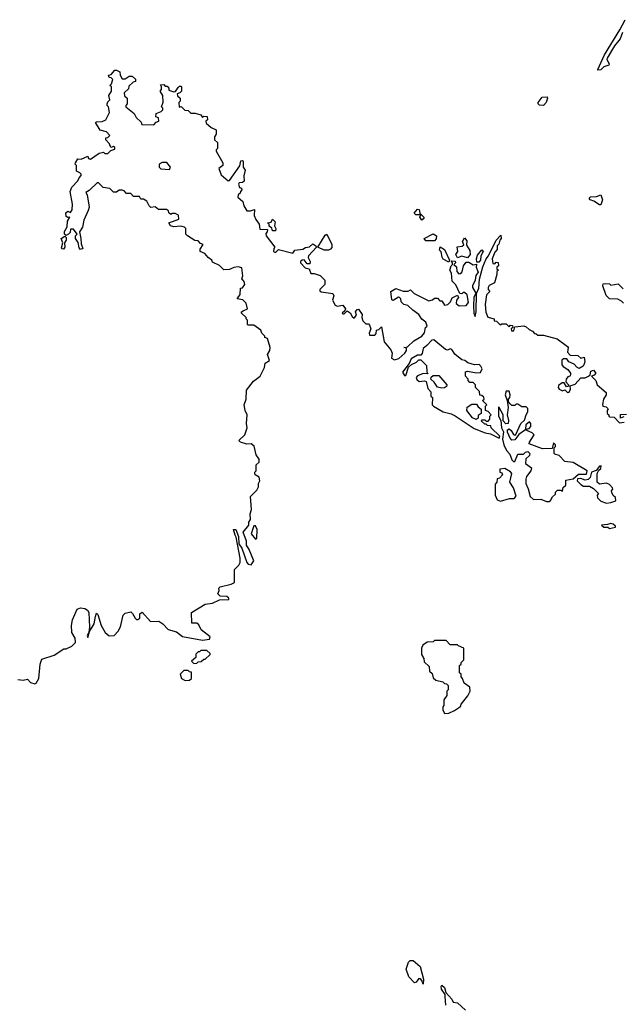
# Model space of a CAD drawing. Extents: x 2029826 to 2248070, y 228728 to 402406.
# Tile 282 of 368: x 2168240 to 2172445, y 259150 to 266023. Entities that reach past the tile are written whole.
import ezdxf

# ---------------------------------------------------------------- set-up
doc = ezdxf.new("R2010")
doc.units = 0

msp = doc.modelspace()

# ---------------------------------------------------------------- linework, layer by layer
at = {"layer": '0CON10XD'}
for points in [[(2172275, 265670), (2172273.3, 265675), (2172321.4, 265778.6), (2172428.3, 265951.7), (2172465, 266023.3)], [(2172446.7, 265935), (2172429.2, 265890.8), (2172390, 265840), (2172340, 265755), (2172336.7, 265745), (2172352.5, 265715), (2172350, 265705), (2172316.4, 265693.6), (2172295, 265673.8), (2172275, 265670)], [(2168768.3, 261858.3), (2168775, 261880), (2168785, 261870), (2168807.5, 261795), (2168837.5, 261745), (2168865, 261722.5), (2168900, 261725), (2168926.1, 261753.9), (2168943.3, 261785), (2168963, 261867), (2168975, 261880), (2169015, 261890), (2169028.3, 261878.3), (2169046.7, 261845), (2169055, 261836.7), (2169065, 261836.7), (2169077.5, 261845), (2169077.5, 261875), (2169095, 261887.5), (2169153.3, 261823.3), (2169210, 261825), (2169240, 261805), (2169275, 261767.5), (2169335, 261750), (2169375, 261717.5), (2169515, 261692.5), (2169565, 261700), (2169570, 261715), (2169507.5, 261765), (2169489.3, 261799.3), (2169475, 261810), (2169441.7, 261811.7), (2169440, 261885), (2169535, 261943.3), (2169585, 261950), (2169635, 261973.3), (2169700, 261975), (2169700, 261985), (2169685, 261996.7), (2169638.3, 261998.3), (2169622.5, 262015), (2169631.7, 262038.3), (2169630, 262055), (2169640, 262065), (2169716.4, 262083.6), (2169740, 262095), (2169740, 262185), (2169770, 262215), (2169777.5, 262235), (2169777.5, 262265), (2169751.7, 262411.7), (2169742.5, 262425), (2169732.5, 262465), (2169747.5, 262465), (2169767.5, 262415), (2169770, 262365), (2169790, 262335), (2169823.9, 262233.9), (2169835, 262222.5), (2169855, 262217.5), (2169873.3, 262245), (2169842, 262325), (2169823.8, 262355), (2169823.8, 262383.8), (2169800, 262445), (2169840, 262495), (2169840, 262515), (2169850, 262535), (2169847.5, 262575), (2169857.5, 262605), (2169850, 262695), (2169895, 262740), (2169907, 262763), (2169907.5, 262785), (2169916.1, 262803.9), (2169910, 262830), (2169882.5, 262845), (2169880, 262855), (2169880, 262865), (2169890, 262875), (2169890, 262915), (2169910, 262935), (2169910, 262955), (2169890, 262985), (2169876.7, 263046.7), (2169855, 263062), (2169825, 263060), (2169780, 263075), (2169770, 263085), (2169810, 263125), (2169827.5, 263175), (2169822.5, 263205), (2169827.5, 263265), (2169812.5, 263295), (2169807.5, 263335), (2169820, 263375), (2169823, 263437), (2169870.7, 263499.3), (2169917.5, 263535), (2169947.5, 263595), (2169952.5, 263625), (2169982.5, 263645), (2169968.8, 263685), (2169986.2, 263715), (2169987.5, 263735), (2169968.3, 263798.3), (2169950, 263805), (2169950, 263815), (2169930, 263835), (2169922.5, 263855), (2169875, 263890), (2169835, 263890), (2169830, 263895), (2169830, 263925), (2169820, 263935), (2169820, 263945), (2169787.5, 263975), (2169787.5, 263985), (2169798.3, 263991.7), (2169830, 264005), (2169820, 264045), (2169797.7, 264067.7), (2169757.5, 264075), (2169777.5, 264105), (2169781.7, 264148.3), (2169795, 264152.5), (2169810, 264175), (2169806.7, 264195), (2169790, 264215), (2169797.5, 264235), (2169790.8, 264290.8), (2169765, 264298.8), (2169735, 264293.8), (2169705, 264278.8), (2169665, 264276.7), (2169635, 264306.7), (2169585, 264330), (2169580, 264345), (2169555, 264362.5), (2169531.7, 264391.7), (2169500, 264405), (2169498.3, 264421.7), (2169520, 264455), (2169501.7, 264461.7), (2169485, 264480), (2169463, 264483), (2169410, 264515), (2169400, 264525), (2169400, 264565), (2169390, 264575), (2169365, 264582.5), (2169315, 264577.5), (2169292.5, 264585), (2169280, 264605), (2169350, 264630), (2169348.3, 264658.3), (2169325, 264670), (2169305, 264670), (2169295, 264662.5), (2169280, 264675), (2169278.3, 264688.3), (2169265, 264697.5), (2169208.3, 264698.3), (2169185, 264717.5), (2169155, 264712.5), (2169143, 264723), (2169126.4, 264756.4), (2169105, 264770), (2169085, 264770), (2169075, 264790), (2169035, 264790), (2169015, 264810), (2168985, 264810), (2168968.3, 264828.3), (2168955, 264832.5), (2168935, 264832.5), (2168915, 264820), (2168895, 264820), (2168870, 264845), (2168823, 264853), (2168790, 264885), (2168780, 264885), (2168725, 264830), (2168702.5, 264817.5), (2168711.7, 264801.7), (2168724, 264715), (2168718.8, 264691.2), (2168687.5, 264625), (2168677.5, 264575), (2168657, 264543), (2168667.5, 264495), (2168668, 264458), (2168680, 264425), (2168665, 264420), (2168655, 264430), (2168647, 264467), (2168630, 264495), (2168630, 264515), (2168640, 264525), (2168615, 264560), (2168595, 264560), (2168591.7, 264538.3), (2168580, 264525), (2168565, 264517.5), (2168552.5, 264525), (2168552.5, 264545), (2168571.7, 264578.3), (2168574.2, 264615.8), (2168590, 264645), (2168575, 264642.5), (2168565, 264650), (2168562.2, 264675), (2168575, 264686), (2168595, 264677.5), (2168606, 264695), (2168607.5, 264735), (2168593.3, 264825), (2168603.3, 264855), (2168645, 264897.5), (2168655, 264920), (2168670, 264935), (2168670, 264945), (2168660, 264955), (2168637.5, 264965), (2168637.5, 265005), (2168627.5, 265015), (2168630, 265025), (2168645, 265052.5), (2168669.3, 265050.7), (2168715, 265070), (2168720, 265055), (2168735, 265050), (2168795, 265092.5), (2168825, 265097.5), (2168835, 265090), (2168855, 265090), (2168875, 265110), (2168905, 265120), (2168905, 265130), (2168895, 265137.5), (2168875, 265130), (2168867, 265157), (2168840, 265185), (2168841.7, 265198.3), (2168855, 265200), (2168870, 265215), (2168845, 265240), (2168801.7, 265251.7), (2168770, 265305), (2168775, 265310), (2168815, 265312.5), (2168840, 265325), (2168867.5, 265375), (2168860, 265415), (2168850, 265425), (2168850, 265435), (2168855, 265450), (2168870, 265465), (2168862.5, 265495), (2168880, 265525), (2168880, 265555), (2168870, 265565), (2168880, 265575), (2168890, 265605), (2168878.3, 265618.3), (2168865, 265620), (2168860, 265635), (2168878.3, 265641.7), (2168905, 265670), (2168915, 265670), (2168938.3, 265658.3), (2168940, 265635), (2168955, 265610), (2168975, 265610), (2169005, 265630), (2169025, 265630), (2169048.3, 265608.3), (2169048.3, 265591.7), (2169031.7, 265588.3), (2169001.7, 265558.3), (2168998.3, 265541.7), (2168968.3, 265511.7), (2168971.7, 265491.7), (2168990, 265475), (2168990, 265435), (2168980, 265425), (2168980, 265415), (2169038.3, 265368.3), (2169051.7, 265341.7), (2169088.3, 265308.3), (2169091.7, 265291.7), (2169175, 265290), (2169191.7, 265308.3), (2169210, 265315), (2169208.3, 265338.3), (2169190, 265345), (2169191.7, 265368.3), (2169228.3, 265381.7), (2169240, 265395), (2169240, 265405), (2169230, 265415), (2169241.7, 265448.3), (2169240, 265495), (2169220, 265525), (2169230, 265535), (2169230, 265555), (2169221.7, 265568.3), (2169245, 265570), (2169255, 265560), (2169268.3, 265558.3), (2169280, 265545), (2169281.7, 265531.7), (2169315, 265520), (2169328.3, 265521.7), (2169345, 265550), (2169355, 265560), (2169365, 265560), (2169370, 265555), (2169370, 265525), (2169358.3, 265511.7), (2169340, 265505), (2169341.7, 265491.7), (2169360, 265475), (2169360, 265455), (2169350, 265445), (2169351.7, 265411.7), (2169367, 265417), (2169391.7, 265391.7), (2169415, 265390), (2169435, 265370), (2169465, 265370), (2169505, 265360), (2169515, 265340), (2169525, 265350), (2169548.3, 265348.3), (2169550, 265325), (2169540, 265315), (2169541.7, 265301.7), (2169575, 265270), (2169610, 265255), (2169610, 265225), (2169600, 265205), (2169600, 265185), (2169620, 265165), (2169620, 265125), (2169610, 265115), (2169610, 265105), (2169657.5, 265025), (2169657.5, 265005), (2169630, 264985), (2169645, 264940), (2169695, 264897.5), (2169705, 264900), (2169776.2, 265003.8), (2169782.7, 265037.3), (2169795, 265040), (2169800, 265035), (2169800, 264995), (2169812.7, 264972.7), (2169804.2, 264934.2), (2169807, 264897), (2169795, 264887.5), (2169772.5, 264885), (2169766.7, 264875), (2169773, 264853), (2169788.3, 264848.3), (2169790, 264835), (2169780, 264825), (2169778.3, 264811.7), (2169765, 264800), (2169762.5, 264785), (2169797.5, 264755), (2169803.3, 264725), (2169825, 264690), (2169851.7, 264688.3), (2169878.3, 264698.3), (2169877, 264657), (2169888.3, 264628.3), (2169910, 264595), (2169915, 264560), (2169968.3, 264558.3), (2169967, 264543), (2169958.3, 264531.7), (2169958.8, 264515), (2170020, 264435), (2170013, 264427), (2170010, 264405), (2170025, 264397.5), (2170045, 264420), (2170145, 264394.2), (2170160, 264415), (2170215, 264420.8), (2170235, 264432.5), (2170262, 264438), (2170285, 264457.5), (2170307.5, 264445), (2170310, 264435), (2170256, 264375), (2170253.8, 264363.8), (2170267.5, 264335), (2170265, 264320), (2170245, 264320), (2170225, 264346.7), (2170210, 264345), (2170200, 264335), (2170200, 264325), (2170231.7, 264291.7), (2170260, 264285), (2170271.7, 264251.7), (2170295, 264252.5), (2170337, 264237), (2170370, 264205), (2170370, 264175), (2170335, 264140), (2170335, 264130), (2170344, 264124), (2170425, 264112.5), (2170432.5, 264095), (2170423.3, 264065), (2170441.4, 264031.4), (2170455, 264023.8), (2170495, 264030), (2170512.5, 264005), (2170508.3, 263991.7), (2170490, 263975), (2170495, 263970), (2170505, 263970), (2170525, 263990), (2170545, 263977.5), (2170560.7, 263950.7), (2170575, 263940), (2170589.3, 263960.7), (2170583.3, 263985), (2170595, 264000), (2170605, 264002.5), (2170630, 263965), (2170627.5, 263945), (2170635, 263920), (2170655, 263900), (2170675, 263900), (2170681.7, 263891.7), (2170690, 263865), (2170677.5, 263835), (2170680, 263820), (2170718.3, 263821.7), (2170727, 263833), (2170730, 263855), (2170745, 263860), (2170765, 263880), (2170782.5, 263775), (2170829.3, 263719.3)], [(2171895, 265424), (2171866.4, 265426.4), (2171857.5, 265435), (2171857.5, 265445), (2171885, 265482.5), (2171920, 265485), (2171922.5, 265475), (2171913.3, 265445), (2171895, 265424)], [(2169285, 264977.5), (2169293.3, 264995), (2169265.7, 265025.7), (2169235, 265027.5), (2169214, 265015), (2169212.9, 264995), (2169225, 264983.1), (2169285, 264977.5)], [(2172295, 264730), (2172285, 264730), (2172247, 264757), (2172220, 264765), (2172213, 264777), (2172223.6, 264786.4), (2172265, 264790), (2172295, 264800), (2172306.7, 264765), (2172295, 264730)], [(2171045, 264623.3), (2171032.5, 264645), (2171040, 264660), (2171005, 264660), (2170993, 264673), (2171015, 264700), (2171028.3, 264698.3), (2171031.7, 264671.7), (2171060, 264645), (2171060, 264635), (2171045, 264623.3)], [(2170025, 264550), (2170005, 264550), (2169998.3, 264568.3), (2169981.7, 264581.7), (2169980, 264595), (2169970, 264605), (2169995, 264610), (2170005, 264630), (2170021.7, 264611.7), (2170017.5, 264585), (2170026.4, 264566.4), (2170025, 264550)], [(2168545, 264422), (2168533.9, 264423.9), (2168531.7, 264431.7), (2168540, 264465), (2168528.8, 264495), (2168555, 264512.5), (2168563.6, 264503.6), (2168564, 264485), (2168552.5, 264465), (2168555.5, 264434.5), (2168545, 264422)], [(2170395, 264413.8), (2170365, 264414), (2170320, 264435), (2170371.2, 264518.8), (2170384.2, 264525.8), (2170417, 264453), (2170417, 264433), (2170409.3, 264420.7), (2170395, 264413.8)], [(2170829.3, 263719.3), (2170840, 263695), (2170835, 263660), (2170855, 263650), (2170885, 263658.8), (2170926.9, 263695), (2170940, 263715), (2170940, 263730), (2170920, 263735), (2170945, 263740), (2170989.2, 263780.8), (2171046, 263815), (2171065, 263836.7), (2171072.5, 263875), (2171082.5, 263885), (2171073, 263913), (2171045, 263932.5), (2171026, 263966), (2170982.5, 263995), (2170948.3, 264028.3), (2170920, 264035), (2170903, 264053), (2170900, 264075), (2170890, 264085), (2170883.3, 264086.7), (2170845, 264062.5), (2170837, 264067), (2170830, 264125), (2170865, 264147.5), (2170915, 264127.5), (2170951.7, 264128.3), (2170967, 264137), (2170993, 264113), (2171095, 264060), (2171121.7, 264068.3), (2171135, 264080), (2171155, 264080), (2171171.7, 264061.7), (2171185, 264060), (2171205, 264030), (2171226.7, 264035), (2171245.8, 264054.2), (2171258.8, 264081.2), (2171295, 264100), (2171302.5, 264085), (2171288.8, 264065), (2171285, 264042.5), (2171307, 264027), (2171355, 264027.5), (2171370.7, 264049.3), (2171362.5, 264102.5), (2171345, 264120), (2171335, 264120), (2171325, 264110), (2171311.7, 264111.7), (2171283.6, 264173.6), (2171258.3, 264198.3), (2171252.5, 264255), (2171242.5, 264275), (2171250, 264305), (2171260, 264315), (2171260, 264325), (2171250, 264335), (2171255, 264340), (2171278.3, 264338.3), (2171280, 264325), (2171270, 264315), (2171288.3, 264298.3), (2171290, 264265), (2171305, 264250), (2171318.3, 264251.7), (2171327, 264263), (2171337.5, 264305), (2171355, 264330), (2171375, 264330), (2171405, 264312.5), (2171427.5, 264317.5), (2171426.2, 264295), (2171438.3, 264261.7), (2171422, 264238), (2171417.5, 264205), (2171400, 264165), (2171400, 264155), (2171422.5, 264115), (2171410, 264085), (2171406.7, 264025), (2171408.8, 263975), (2171418.3, 263951.7), (2171425.6, 263985), (2171427, 264113), (2171445, 264150), (2171447.9, 264212.1), (2171472.5, 264297.5), (2171495, 264353.3), (2171512, 264375), (2171565, 264483.3), (2171598.3, 264518.3), (2171600, 264495), (2171590, 264485), (2171583.6, 264456.4), (2171572.5, 264445), (2171571.7, 264418.3), (2171555, 264400), (2171537.5, 264355), (2171541.7, 264321.7), (2171555, 264320), (2171565, 264330), (2171578.3, 264328.3), (2171580, 264305), (2171570, 264295), (2171570, 264285), (2171580, 264275), (2171570, 264265), (2171570, 264245), (2171552.5, 264187.5), (2171515, 264166.7), (2171510, 264155), (2171510, 264140), (2171520, 264125), (2171498.3, 264101.7), (2171488, 264035), (2171492.3, 263982.3), (2171507.5, 263947.5), (2171550, 263935), (2171550, 263920), (2171568.3, 263918.3), (2171593, 263893), (2171605, 263900), (2171635, 263900), (2171655, 263880), (2171665, 263890), (2171678.3, 263888.3), (2171680, 263875), (2171670, 263865), (2171671.7, 263851.7), (2171688.3, 263851.7), (2171695, 263880), (2171757, 263887), (2171775, 263880), (2171795, 263860), (2171818.3, 263848.3), (2171831.7, 263831.7), (2171845, 263830), (2171855, 263820), (2171895, 263820), (2171990, 263795), (2172063, 263743), (2172067.5, 263735), (2172062.5, 263702.5), (2172081.7, 263681.7), (2172135, 263680), (2172155, 263660), (2172178.3, 263668.3), (2172182.5, 263635), (2172177.5, 263615), (2172172.5, 263605), (2172145, 263587.5), (2172127, 263597), (2172109.2, 263619.2), (2172072.5, 263635), (2172057, 263657), (2172035, 263656.7), (2172023.9, 263646.1), (2172023.9, 263613.9), (2172032, 263602), (2172065, 263582.5), (2172082.5, 263555), (2172082.5, 263545), (2172080, 263535), (2172065, 263530), (2172052.5, 263515), (2172050, 263495), (2172070, 263475), (2172070, 263465), (2172055, 263460), (2172038.3, 263488.3), (2172025, 263487.5), (2171999.3, 263470.7), (2171996.7, 263455), (2172003.9, 263443.9), (2172027, 263433), (2172045, 263440), (2172061.7, 263421.7), (2172075, 263423.3), (2172083.8, 263445), (2172081.7, 263468.3), (2172115, 263478.8), (2172155, 263523.3), (2172186.4, 263523.6), (2172210, 263535), (2172220, 263545), (2172225, 263570), (2172245, 263577.5), (2172260, 263555), (2172248.3, 263541.7), (2172230, 263535), (2172260, 263505), (2172270, 263475), (2172331.7, 263421.7), (2172332.5, 263405), (2172313.3, 263375), (2172307, 263337), (2172310, 263325), (2172331.7, 263321.7), (2172347, 263307), (2172340, 263295), (2172340, 263275), (2172350, 263265), (2172350, 263255), (2172355, 263250), (2172388.3, 263248.3), (2172425, 263210), (2172457, 263213)], [(2171135, 264480), (2171075, 264480), (2171062.5, 264495), (2171125, 264527.5), (2171147.5, 264515), (2171147, 264493), (2171135, 264480)], [(2171365, 264360), (2171325, 264372.5), (2171295, 264360), (2171283.9, 264383.9), (2171297.5, 264405), (2171291.7, 264438.3), (2171327, 264443), (2171338.3, 264451.7), (2171330, 264475), (2171345, 264500), (2171359.3, 264479.3), (2171358.3, 264448.3), (2171381.7, 264411.7), (2171382.5, 264385), (2171365, 264360)], [(2171235, 264330), (2171195, 264352.5), (2171187.5, 264365), (2171181.7, 264401.7), (2171170, 264415), (2171173, 264437), (2171205, 264420), (2171240, 264345), (2171235, 264330)], [(2171445, 264330), (2171430, 264330), (2171426.7, 264355), (2171435, 264380), (2171465, 264417.5), (2171473.3, 264405), (2171456.7, 264375), (2171455.7, 264344.3), (2171445, 264330)], [(2172452.5, 264045), (2172438.3, 264058.3), (2172413, 264073), (2172355, 264073.8), (2172332.5, 264097.5), (2172310, 264165), (2172311.7, 264178.3), (2172325, 264182.5), (2172355, 264180), (2172365, 264170), (2172415, 264180), (2172450, 264145)], [(2171585, 263102.5), (2171590, 263115), (2171530, 263175), (2171528.3, 263188.3), (2171505, 263190), (2171495, 263200), (2171485, 263200), (2171461.7, 263221.7), (2171465, 263230), (2171485, 263230), (2171495, 263220), (2171508.3, 263221.7), (2171520, 263235), (2171520, 263255), (2171530, 263265), (2171508.3, 263288.3), (2171490, 263295), (2171490, 263325), (2171500, 263335), (2171470, 263365), (2171480, 263375), (2171478.3, 263388.3), (2171465, 263400), (2171451.7, 263401.7), (2171448.3, 263428.3), (2171420, 263455), (2171420, 263475), (2171405, 263490), (2171381.7, 263491.7), (2171370, 263505), (2171370, 263515), (2171350, 263535), (2171350, 263565), (2171365, 263570), (2171427, 263557), (2171455, 263560), (2171466, 263585), (2171457.1, 263605), (2171445.5, 263615.5), (2171414.5, 263614.5), (2171368.3, 263628.3), (2171346.7, 263645), (2171325, 263648.6), (2171277.3, 263687.3), (2171255, 263721.2), (2171245, 263726), (2171225, 263717.5), (2171210.3, 263720.3), (2171129.1, 263789.1), (2171115, 263786.9), (2171081.7, 263748.3), (2171055, 263728), (2171047.5, 263692.5), (2171038.3, 263681.7), (2171015, 263681.2), (2170972, 263655), (2170956.7, 263623.3), (2170911.7, 263561.7), (2170925, 263540), (2170935, 263540), (2170953.3, 263596.7), (2170973.3, 263616.7), (2171008.3, 263631.7), (2171025, 263650), (2171038.3, 263648.3), (2171078.3, 263608.3), (2171080, 263565), (2171088.3, 263551.7), (2171055, 263552.5), (2171015, 263536.7), (2171007.5, 263525), (2171011.7, 263511.7), (2171028.3, 263498.3), (2171065, 263502.5), (2171077, 263497), (2171088.3, 263448.3), (2171110, 263425), (2171110, 263395), (2171120, 263385), (2171117.5, 263335), (2171127.5, 263325), (2171195, 263286.7), (2171251.7, 263271.7), (2171278.3, 263258.3), (2171410.5, 263170.5), (2171488.3, 263138.3), (2171525, 263132.5), (2171585, 263102.5)], [(2171185, 263450), (2171155, 263457.5), (2171133, 263493), (2171110, 263515), (2171111.7, 263528.3), (2171125, 263540), (2171165, 263540), (2171220, 263475), (2171218.3, 263461.7), (2171205, 263452.5), (2171185, 263450)], [(2171915, 262658.8), (2171935, 262660), (2171944, 262666), (2171957, 262693), (2171978.3, 262711.7), (2171980, 262725), (2171991.7, 262738.3), (2172015, 262740), (2172028.3, 262731.7), (2172033, 262757), (2172050, 262775), (2172051.7, 262808.3), (2172101.7, 262818.3), (2172138.3, 262851.7), (2172195, 262850), (2172200, 262875), (2172102.5, 262932.5), (2172045, 262940), (2172005, 262980), (2171975, 262990), (2171970, 262995), (2171970, 263035), (2171980, 263045), (2171980, 263055), (2171965, 263070), (2171955, 263030), (2171888.3, 263028.3), (2171795, 263062.5), (2171796.7, 263075), (2171830, 263125), (2171815, 263140), (2171780, 263155), (2171781.7, 263168.3), (2171795, 263170), (2171807, 263183), (2171807.5, 263205), (2171797, 263217), (2171772.5, 263195), (2171770, 263165), (2171762.5, 263155), (2171723.3, 263126.7), (2171695, 263090), (2171675, 263087.5), (2171662.3, 263102.3), (2171643.3, 263145), (2171645, 263160), (2171655, 263167.5), (2171670, 263155), (2171685, 263127.5), (2171695, 263122.5), (2171703, 263127), (2171737.5, 263205), (2171762, 263228), (2171773.3, 263265), (2171786.2, 263285), (2171785, 263310), (2171775, 263320), (2171745, 263320), (2171715, 263340), (2171705, 263340), (2171695, 263330), (2171675, 263330), (2171661.7, 263341.7), (2171650, 263355), (2171650, 263375), (2171660, 263385), (2171662.5, 263405), (2171655, 263430), (2171635, 263430), (2171626.7, 263405), (2171642.5, 263365), (2171647.5, 263315), (2171641.2, 263265), (2171652, 263225), (2171647.5, 263205), (2171631.7, 263201.7), (2171613.3, 263223.3), (2171613.3, 263265), (2171585.8, 263315.8), (2171580, 263320), (2171580, 263255), (2171597.5, 263225), (2171602.5, 263175), (2171616.4, 263146.4), (2171610, 263095), (2171617.5, 263055), (2171637, 263017), (2171660.7, 262990.7), (2171675, 262950), (2171685, 262940), (2171695, 262940), (2171715, 262990), (2171755, 262990), (2171770, 263005), (2171785, 263010), (2171800, 262995), (2171798.3, 262981.7), (2171773, 262957), (2171770, 262925), (2171812.5, 262895), (2171806.7, 262875), (2171776.2, 262835), (2171772.5, 262815), (2171771.2, 262785), (2171789.2, 262749.2), (2171801.2, 262695), (2171825, 262674), (2171876.1, 262676.1), (2171915, 262658.8)], [(2171425, 263232.5), (2171400, 263245), (2171360, 263295), (2171361.7, 263318.3), (2171395, 263340), (2171428.3, 263338.3), (2171440, 263320), (2171460, 263305), (2171460, 263275), (2171440, 263260), (2171438.3, 263241.7), (2171425, 263232.5)], [(2172455, 263250), (2172431.7, 263241.7), (2172431.7, 263268.3), (2172475, 263270)], [(2172335, 262647.5), (2172365, 262652.5), (2172400, 262665), (2172397, 262687), (2172381.7, 262701.7), (2172373, 262723), (2172370, 262735), (2172380, 262745), (2172377.5, 262755), (2172355, 262777.5), (2172335, 262787.5), (2172285, 262780), (2172270, 262795), (2172270, 262855), (2172281.7, 262878.3), (2172295, 262890), (2172298.3, 262908.3), (2172285, 262907.5), (2172263.3, 262876.7), (2172230, 262865), (2172221.7, 262828.3), (2172207, 262813), (2172185, 262810), (2172155, 262820), (2172131.7, 262818.3), (2172130, 262805), (2172155, 262777.5), (2172175, 262767.5), (2172216.4, 262766.4), (2172245, 262750), (2172280, 262715), (2172270, 262705), (2172272.5, 262685), (2172295, 262662.5), (2172335, 262647.5)], [(2171595, 262662.5), (2171658.3, 262681.7), (2171689.3, 262680.7), (2171703.6, 262696.4), (2171686.2, 262755), (2171660, 262795), (2171673.3, 262855), (2171665, 262867.5), (2171625, 262890), (2171590, 262885), (2171590, 262865), (2171605, 262860), (2171610, 262845), (2171588.3, 262821.7), (2171571.7, 262818.3), (2171570, 262795), (2171558.3, 262781.7), (2171557.5, 262705), (2171571.7, 262671.7), (2171595, 262662.5)], [(2172355, 262472.5), (2172398.3, 262481.7), (2172398.3, 262488.3), (2172381.7, 262501.7), (2172365, 262506.7), (2172341.7, 262498.3), (2172300, 262495), (2172315, 262480), (2172345, 262480), (2172355, 262472.5)], [(2169885, 262396.7), (2169895, 262402.5), (2169897.5, 262465), (2169885, 262490), (2169875, 262490), (2169856.2, 262435), (2169885, 262396.7)], [(2168227, 261417), (2168265, 261412.5), (2168295, 261420), (2168315, 261397.5), (2168345, 261387.5), (2168355, 261392.5), (2168373.8, 261425), (2168382, 261525), (2168395, 261560), (2168481.7, 261588.3), (2168548.3, 261631.7), (2168565, 261632.5), (2168605, 261650), (2168630, 261675), (2168627.5, 261705), (2168603.8, 261745), (2168602, 261795), (2168608, 261835), (2168640.9, 261909.1), (2168665, 261917.1), (2168695, 261911.9), (2168712.1, 261902.1), (2168723.3, 261885), (2168726.7, 261783.3), (2168722.5, 261747.5), (2168710, 261725), (2168715, 261710), (2168728.3, 261751.7), (2168758.8, 261805), (2168768.3, 261858.3)], [(2171205, 261180), (2171235, 261182.5), (2171275, 261200), (2171315, 261230), (2171320, 261245), (2171367, 261303), (2171382.5, 261335), (2171380, 261365), (2171341.7, 261391.7), (2171330, 261425), (2171320, 261435), (2171320, 261455), (2171310, 261465), (2171310, 261515), (2171320, 261525), (2171320, 261535), (2171340, 261555), (2171340, 261635), (2171301.7, 261651.7), (2171295, 261660), (2171245, 261660), (2171215, 261690), (2171135, 261690), (2171125, 261680), (2171083, 261677), (2171053.3, 261656.7), (2171043, 261637), (2171043, 261593), (2171060, 261565), (2171061.7, 261541.7), (2171098.3, 261508.3), (2171100, 261475), (2171118.3, 261458.3), (2171125, 261430), (2171143, 261413), (2171191.7, 261401.7), (2171205, 261390), (2171218.3, 261388.3), (2171230, 261375), (2171230, 261345), (2171220, 261335), (2171220, 261305), (2171200, 261275), (2171200, 261235), (2171192.5, 261227.5), (2171192.5, 261205), (2171205, 261180)], [(2169455, 261530), (2169475, 261532.5), (2169485, 261540), (2169507, 261543), (2169525, 261560), (2169535, 261560), (2169568.3, 261591.7), (2169568.3, 261598.3), (2169545, 261620), (2169505, 261620), (2169495, 261610), (2169485, 261610), (2169470, 261595), (2169468.3, 261571.7), (2169440, 261545), (2169455, 261530)], [(2169395, 261410), (2169425, 261412.5), (2169440, 261425), (2169438.3, 261468.3), (2169425, 261470), (2169415, 261480), (2169385, 261480), (2169360, 261455), (2169370, 261425), (2169395, 261410)], [(2171055, 259290), (2171047, 259317), (2171037, 259327), (2171025, 259330), (2171006.7, 259305), (2170995, 259300), (2170955, 259342.5), (2170937.5, 259395), (2170953.3, 259445), (2170963.9, 259456.1), (2170985, 259456.2), (2171035, 259413.3), (2171058, 259325), (2171055, 259290)], [(2171213.1, 259145), (2171210, 259205), (2171208.3, 259218.3), (2171184.2, 259255.8), (2171180, 259275), (2171185, 259283.3), (2171205, 259266.2), (2171212.5, 259232.5), (2171255, 259186.7), (2171263.8, 259163.8), (2171295, 259160), (2171350, 259110)]]:
    msp.add_lwpolyline(points, dxfattribs=at)

doc.saveas('drawing.dxf')
